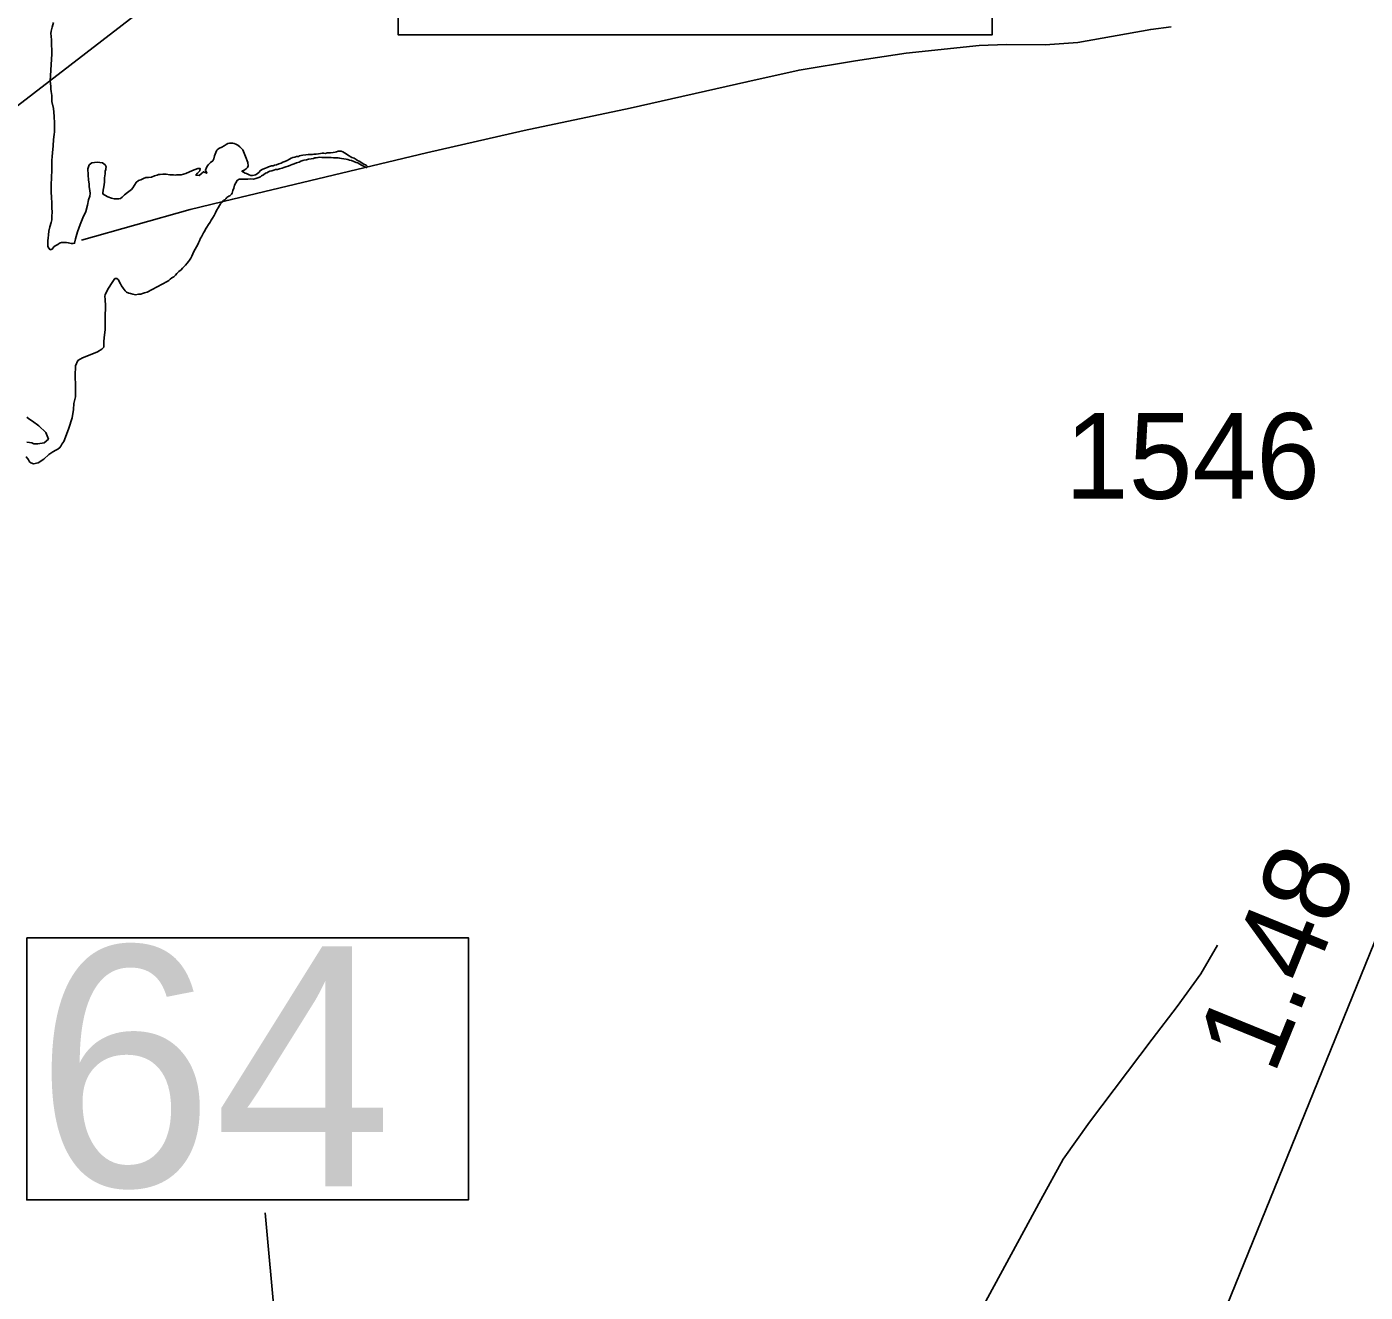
# Model space of a CAD drawing. Extents: x 1662474 to 1856135, y 779280 to 917889.
# Drawn here: x 1732039 to 1733991, y 802452 to 804297 of the extents above; entities that cross this region are included whole.
import ezdxf

# ---------------------------------------------------------------- set-up
doc = ezdxf.new("R2010")
doc.units = 0
for name, color, linetype in [('Exist Hydrographic Lake Shore', 7, 'Continuous'), ('Exist Hydrographic Misc Water Feature', 7, 'Continuous'), ('Exist Road Primary Interstate Divided Center Attributed', 7, 'Continuous'), ('Exist Road Primary Interstate Mileage Hundredths English Label', 7, 'Continuous'), ('Exist Road Primary Interstate Structure Standard Bridge Number Label', 7, 'Continuous'), ('Exist Road Secondary Type 51 Number Label', 7, 'Continuous'), ('Exist Utilities Electrical Transmission Line', 7, 'Continuous')]:
    doc.layers.add(name, color=color, linetype=linetype)

msp = doc.modelspace()

# ---------------------------------------------------------------- linework, layer by layer
at = {"layer": 'Exist Hydrographic Lake Shore'}
for points in [[(1732078.1, 804303.3), (1732076.2, 804296.8), (1732074.8, 804290.7), (1732074.4, 804287.3), (1732074.8, 804283.6), (1732075.2, 804277.6), (1732075.2, 804270.5), (1732075.8, 804263.7), (1732075.8, 804257.1), (1732075.2, 804249.8), (1732073.6, 804217.8), (1732074.4, 804210.6), (1732074.4, 804206.4), (1732074.8, 804202.8), (1732075.8, 804196.8), (1732076, 804188.1), (1732078.1, 804178.1), (1732079.1, 804167.1), (1732079.6, 804156.3), (1732079.6, 804148.7), (1732079.6, 804144.2), (1732079.1, 804140.3), (1732078.4, 804132.7), (1732077.6, 804123.8), (1732077.4, 804118.5), (1732077, 804113.8), (1732076.2, 804107.5), (1732076, 804102.5), (1732076, 804099.6), (1732076, 804095.9), (1732075.8, 804088.3), (1732075.2, 804077.6), (1732074.8, 804066.8), (1732074.8, 804056.9), (1732075.2, 804047.9), (1732076, 804040.8), (1732076, 804036.9), (1732076, 804033.2), (1732076.2, 804026.9), (1732076, 804020.9), (1732075.8, 804015.9), (1732074.8, 804011.7), (1732073.1, 804005.7), (1732071.5, 803999.1), (1732070.8, 803993.6), (1732070.5, 803989.1)], [(1732304.1, 804096.2), (1732307.2, 804099.1), (1732310.4, 804101.8), (1732312, 804104.9), (1732313.2, 804109.1), (1732314.9, 804113.8), (1732316.6, 804117.2), (1732318, 804118.8), (1732320.4, 804120.1), (1732323.5, 804121.7), (1732327.1, 804123.5), (1732330.1, 804125.6), (1732332.4, 804126.9), (1732334.8, 804127.4), (1732337.1, 804127.7), (1732339.5, 804127.7), (1732341.9, 804127.2), (1732344, 804125.9), (1732346.9, 804124.8), (1732350.2, 804122.4), (1732354.5, 804117.8), (1732358.4, 804108.3), (1732361.6, 804099.1), (1732362.1, 804094.4), (1732361, 804092.2), (1732359.2, 804089.9), (1732356.4, 804088.1), (1732353.1, 804086.5), (1732357.6, 804083.9), (1732359.8, 804083.1), (1732363.6, 804081.5), (1732366, 804080.5), (1732368.4, 804080.2), (1732370.8, 804080.8), (1732372.9, 804081.5), (1732375.2, 804082.8), (1732378.1, 804085.2), (1732379.6, 804087.3), (1732381.5, 804088.6), (1732383.4, 804089.6), (1732387.2, 804091.2), (1732389.9, 804092), (1732392, 804093.1), (1732396, 804094.4), (1732398.4, 804094.6), (1732400.6, 804095.2), (1732403.5, 804095.7), (1732406.8, 804097.2), (1732410.1, 804098.3), (1732412.8, 804099.6), (1732415.4, 804100.7), (1732418.8, 804102.2), (1732422.5, 804104.1), (1732424.9, 804105.7), (1732427.1, 804106.4), (1732430.1, 804107.2), (1732432.8, 804108), (1732435.4, 804108.3), (1732437.1, 804109.1), (1732439.2, 804109.6), (1732441.9, 804110.1), (1732446.1, 804110.4), (1732449.8, 804110.9), (1732452.1, 804110.9), (1732455.5, 804110.9), (1732457.9, 804111.4), (1732461.2, 804111.7), (1732464.5, 804111.9), (1732467.4, 804112.2), (1732470, 804112.8), (1732472.4, 804112.8), (1732474.8, 804112.5), (1732477.4, 804113.2), (1732479.6, 804113.6), (1732482.2, 804113.6), (1732486, 804114.1), (1732488.9, 804114.3), (1732491.2, 804115.1), (1732493.6, 804115.6), (1732498, 804115.6), (1732500.4, 804114.9), (1732502.8, 804113.6), (1732504.9, 804111.9), (1732507.2, 804110.4), (1732509.6, 804109.1), (1732511.1, 804108), (1732513.5, 804106.7), (1732516.6, 804105.4), (1732519.6, 804103.6), (1732521.6, 804102.2), (1732524, 804101.2), (1732526.4, 804099.9), (1732529.8, 804097.5), (1732534, 804095.4), (1732536.1, 804093.6), (1732534.8, 804092), (1732532.4, 804093.1), (1732528.5, 804094.9), (1732524.2, 804097.5), (1732521.9, 804098.8)], [(1732070.5, 803989.1), (1732070, 803985.8), (1732070.2, 803982.6), (1732070, 803979.7), (1732070.2, 803976.8), (1732071.2, 803974.4), (1732073.6, 803972.1), (1732076.2, 803972.9), (1732077.4, 803974.2), (1732079.1, 803976.6), (1732081.5, 803978.1), (1732084.4, 803979.9), (1732087.2, 803981.5), (1732089.9, 803982.8), (1732094.1, 803982.8), (1732096.8, 803982.8), (1732099.9, 803982.1), (1732104.1, 803981.2), (1732106.8, 803981.2), (1732108.9, 803981.5), (1732110.4, 803988.1), (1732113.2, 803998.1), (1732117.2, 804009.1), (1732121.1, 804018.5), (1732125.4, 804027.7), (1732127.8, 804037.2), (1732129.5, 804045.1), (1732131.1, 804050.3), (1732131.9, 804053.9), (1732131.1, 804058.7), (1732130.1, 804063.9), (1732130.1, 804068.4), (1732129.5, 804073.6), (1732128.8, 804081.5), (1732128.5, 804089.9), (1732130.1, 804095.7), (1732134.2, 804098.8), (1732141.9, 804099.6), (1732149.5, 804098.8), (1732153.8, 804095.9), (1732155.2, 804093.1), (1732154.8, 804090.7), (1732154.5, 804088.9), (1732153.8, 804086.5), (1732153.4, 804082.8), (1732152.6, 804077.1), (1732152.4, 804070.5), (1732151.9, 804067.1), (1732151.6, 804063.9), (1732150.8, 804059.2), (1732150.2, 804054.8), (1732150.5, 804052.9), (1732152.9, 804051.6), (1732157.6, 804049.2), (1732162.9, 804047.1), (1732166.9, 804046.4), (1732170, 804046.4), (1732173.1, 804046.1), (1732176, 804046.9), (1732178.6, 804048.7), (1732182, 804052.4), (1732186, 804055.6), (1732189.9, 804058.4), (1732191.8, 804059.8), (1732193.9, 804062.6), (1732196.5, 804066.3), (1732198.9, 804070.2), (1732202, 804072.9), (1732205.6, 804074.2), (1732209.6, 804076), (1732212.8, 804077.6), (1732216.8, 804077.6), (1732221.1, 804078.1), (1732225.6, 804079.7), (1732229.5, 804080.8), (1732231.6, 804081.8), (1732234, 804081.8), (1732237.6, 804082.1), (1732242.4, 804082.1), (1732248.1, 804081.5), (1732253.1, 804081.2), (1732256, 804081), (1732257.9, 804081.5), (1732260.2, 804081.5), (1732264.5, 804081.5), (1732271.2, 804083.1), (1732280.8, 804087.6), (1732288.9, 804090.7), (1732292, 804090.7), (1732291.8, 804087.3), (1732288.4, 804083.6), (1732286, 804080.8), (1732290.5, 804080.5), (1732293.6, 804082.8), (1732297, 804085.8), (1732301.8, 804083.6), (1732299.9, 804088.1), (1732301.2, 804091.8), (1732302.8, 804094.6), (1732304.1, 804096.2)], [(1732510.1, 804102.8), (1732507.5, 804103.6), (1732504.9, 804104.4), (1732501.5, 804104.6), (1732498.2, 804105.1), (1732495.6, 804105.4), (1732493.4, 804105.9), (1732490.4, 804106.2), (1732486.8, 804106.2), (1732483.4, 804106.7), (1732480.5, 804106.7), (1732478.1, 804106.7), (1732475.2, 804106.7), (1732472.4, 804106.4), (1732469.8, 804106.7), (1732466.5, 804107), (1732463.9, 804106.4), (1732461.2, 804105.9), (1732459.2, 804105.9), (1732457.4, 804105.1), (1732454, 804104.9), (1732450.2, 804104.4), (1732447.1, 804103.3), (1732443.8, 804102.8), (1732441.9, 804102.2), (1732438.8, 804101.2), (1732436.4, 804099.9), (1732432.4, 804098.8), (1732429.2, 804097.2), (1732426.4, 804096.2), (1732423.8, 804095.2), (1732420.4, 804094.1), (1732417, 804092.8), (1732414, 804092), (1732411.8, 804091.2), (1732408, 804089.9), (1732404.9, 804089.1), (1732402, 804088.9), (1732399.6, 804088.1), (1732396.5, 804087), (1732393.9, 804086.5), (1732392, 804085.8), (1732389.4, 804084.1), (1732387.5, 804083.6), (1732384.4, 804081.5), (1732381.5, 804079.7), (1732380, 804078.6), (1732376, 804076.8), (1732373.4, 804076), (1732369.8, 804075.2), (1732365.5, 804075.5), (1732361.6, 804074.9), (1732359.2, 804074.9), (1732354, 804075.2), (1732351.1, 804075.2), (1732348.8, 804075.2), (1732346.1, 804073.1), (1732344, 804069.7), (1732342.4, 804066.1), (1732341.4, 804062.1), (1732340, 804058.4), (1732338.8, 804054.8), (1732337.6, 804053.2), (1732335.6, 804050.8), (1732333.8, 804050.3), (1732331.1, 804048.4), (1732329.5, 804046.4), (1732328, 804045.1), (1732326.4, 804044), (1732324, 804041.6), (1732321.6, 804038.8), (1732320.4, 804036.4), (1732318.2, 804033.2), (1732315.9, 804029.3), (1732314.4, 804025.9), (1732312.5, 804021.9), (1732310.1, 804018), (1732308.2, 804015.1), (1732306.5, 804012.5), (1732304.1, 804009.1), (1732301.8, 804004.9), (1732299.9, 804002), (1732298.9, 803999.6), (1732296.8, 803996.8), (1732295.1, 803993.1), (1732294.1, 803991), (1732292.8, 803989.1), (1732291.2, 803984.9), (1732289.9, 803982.1), (1732288.4, 803978.9), (1732286.8, 803976.2), (1732284.6, 803973.1), (1732282.9, 803969.7), (1732281.2, 803966.3), (1732280.2, 803962.9), (1732278.4, 803960), (1732276.8, 803957.1), (1732275.2, 803954.8), (1732273.4, 803952.4), (1732270.8, 803949.5)], [(1732521.9, 804098.8), (1732519.6, 804099.4), (1732516.4, 804100.9), (1732512.8, 804102), (1732510.1, 804102.8)], [(1732270.8, 803949.5), (1732268.4, 803947.1), (1732266.2, 803945.3), (1732264.5, 803942.9), (1732261.2, 803940.3), (1732257.9, 803937.4), (1732256, 803935.1), (1732253.8, 803932.7), (1732250.8, 803930.9), (1732248.5, 803929.3), (1732246.4, 803927.2), (1732244.2, 803925.9), (1732214.9, 803910.1), (1732211.1, 803909.1), (1732208, 803908.3), (1732205.4, 803907.5), (1732202.2, 803907.2), (1732198, 803906.4), (1732194.1, 803907.2), (1732190.5, 803908.1), (1732188.1, 803908.8), (1732184.6, 803910.4), (1732182.9, 803912.2), (1732179.6, 803915.9), (1732177.6, 803919.6), (1732176, 803922.4), (1732174.4, 803924.8), (1732172.9, 803928), (1732170.8, 803930.3), (1732167.9, 803930.1), (1732163.6, 803924.1), (1732158.6, 803915.9), (1732155.5, 803910.7), (1732153.8, 803906.4), (1732153.1, 803904.4), (1732153.8, 803899.6), (1732154, 803890.4), (1732153.8, 803873.1), (1732153.4, 803855.2), (1732152.1, 803844), (1732151.6, 803837.7), (1732151.6, 803833.8), (1732151.4, 803830.1), (1732148.8, 803826.9), (1732142.4, 803823.2), (1732131.9, 803818.8), (1732120.6, 803814.3), (1732113.5, 803810.4), (1732110.4, 803802.8), (1732109.6, 803788.4), (1732110.1, 803773.6), (1732110.4, 803763.7), (1732110.4, 803757.6), (1732109.4, 803753.7), (1732108, 803747.7), (1732107.5, 803739.2), (1732105.6, 803726.9), (1732100.6, 803711.7), (1732095.8, 803698.9), (1732093.4, 803692.3), (1732092, 803690.4), (1732090.5, 803688.4), (1732089.1, 803685.8), (1732087.5, 803683.6), (1732084.4, 803681.5), (1732081.5, 803679.7), (1732077.4, 803677.3), (1732071.5, 803673.4), (1732063.9, 803666.8), (1732056, 803661.3), (1732049.2, 803660), (1732045.2, 803661.6), (1732043.2, 803662.9), (1732041.9, 803665.8), (1732039.5, 803668.9), (1732037.8, 803670)], [(1732039.2, 803691.5), (1732043.2, 803691.2), (1732046.4, 803690.7), (1732049.5, 803689.1), (1732055.2, 803689.1), (1732064.8, 803690.7), (1732070.8, 803695.9), (1732066.9, 803705.7), (1732056.9, 803715.4), (1732047.6, 803721.9), (1732042.1, 803725.6), (1732039.2, 803727.8)]]:
    msp.add_lwpolyline(points, dxfattribs=at)
at = {"layer": 'Exist Hydrographic Misc Water Feature'}
for points in [[(1732119, 803986.1), (1732277.5, 804030.6), (1732339.7, 804046), (1732622.4, 804113.3), (1732764.7, 804145.9), (1732919.1, 804178.5), (1733089.5, 804216.9), (1733165.6, 804234.2), (1733247.8, 804247.4), (1733321.9, 804258.8), (1733428.1, 804269.8), (1733468.3, 804271.3), (1733524.3, 804270.8), (1733572.2, 804274.4), (1733678.5, 804293.4), (1733708.4, 804297.1)], [(1733357.3, 802289.9), (1733518.1, 802586.4), (1733550.7, 802646.1), (1733589.3, 802699.8), (1733680.5, 802820.9), (1733717, 802868.6), (1733751.5, 802916.3), (1733775.9, 802958.1)]]:
    msp.add_lwpolyline(points, dxfattribs=at)
at = {"layer": 'Exist Road Primary Interstate Divided Center Attributed'}
msp.add_lwpolyline([(1735348.6, 806481.6), (1735313.4, 806334.8), (1735210.5, 805982.4), (1735050.3, 805524.1), (1734859.3, 805040.5), (1734718.7, 804707.6), (1734203, 803473.9), (1734106.1, 803211.4), (1733320.2, 801277.4), (1732917.3, 800299.4), (1732688.2, 799785.9)], dxfattribs=at)
at = {"layer": 'Exist Road Primary Interstate Structure Standard Bridge Number Label'}
msp.add_line((1732630.8, 799885.7), (1732386.9, 802567.6), dxfattribs=at)
for points in [[(1733447.2, 804661.4), (1732580.8, 804661.4), (1732580.8, 804285.7), (1733447.2, 804285.7)], [(1732039.3, 802968.9), (1732683.4, 802968.9), (1732683.4, 802586.6), (1732039.3, 802586.6)]]:
    msp.add_lwpolyline(points, close=True, dxfattribs=at)
at = {"layer": 'Exist Utilities Electrical Transmission Line'}
msp.add_lwpolyline([(1736395.7, 807297.2), (1735899.5, 806994.5), (1735494, 806746.1), (1735040, 806470.7), (1734709.1, 806257.5), (1734529.1, 806124), (1734129, 805816.1), (1733609.4, 805397.6), (1733027.2, 804949.9), (1732530.1, 804571.1), (1731872.8, 804064.5), (1731588.2, 803850.7), (1731167.6, 803536.7), (1730692.6, 803165.6)], dxfattribs=at)

# ---------------------------------------------------------------- texts
at = {"layer": 'Exist Road Primary Interstate Mileage Hundredths English Label'}
msp.add_text('1.48', height=125, rotation=67.8858, dxfattribs=at).set_placement((1733858, 802766.9))
at = {"layer": 'Exist Road Primary Interstate Structure Standard Bridge Number Label'}
msp.add_text('64', height=350, dxfattribs=at).set_placement((1732051.8, 802606.4))
at = {"layer": 'Exist Road Secondary Type 51 Number Label'}
msp.add_text('1546', height=125, dxfattribs=at).set_placement((1733553.4, 803608.9))

doc.saveas('drawing.dxf')
